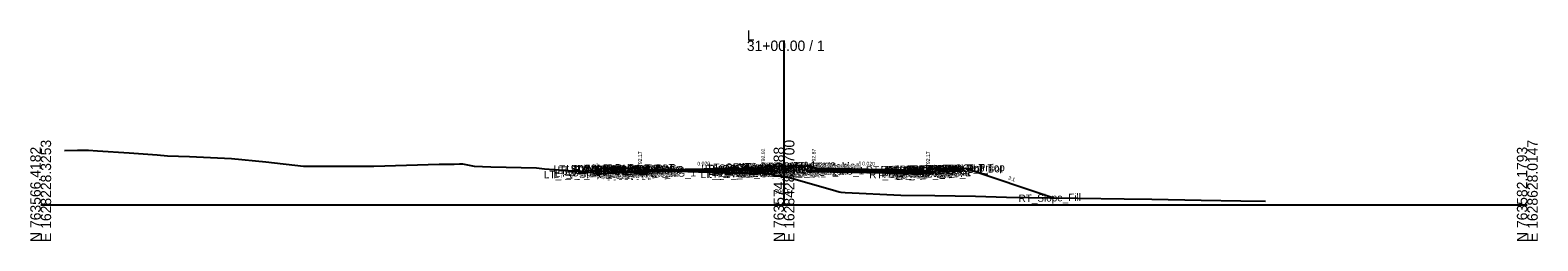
# Model space of a CAD drawing. Extents: x -26 to 4403, y -510 to 9556.
# Drawn here: x 1997.2 to 2402.8, y 990.3 to 1047 of the extents above; entities that cross this region are included whole.
import ezdxf

# ---------------------------------------------------------------- set-up
doc = ezdxf.new("R2010")
doc.units = 0
for name, color, linetype in [('Default', 7, 'Continuous'), ('Exist CMT Pavement', 7, 'Continuous'), ('Exist Cross Section Cell', 7, 'Continuous'), ('Exist XS Center Line Elevation Label', 7, 'Continuous'), ('Exist XS Ground Line', 7, 'Continuous'), ('Prop CMT Conc Surface', 7, 'Continuous'), ('Prop CMT Concrete Structures', 7, 'Continuous'), ('Prop CMT Pvmt Course 1', 7, 'Continuous'), ('Prop CMT Pvmt Course 1 CG', 7, 'Continuous'), ('Prop CMT Pvmt Course 2', 7, 'Continuous'), ('Prop CMT Pvmt Course 2 Wedge', 7, 'Continuous'), ('Prop CMT Pvmt Course 3', 7, 'Continuous'), ('Prop CMT Pvmt Course 3 Wedge', 7, 'Continuous'), ('Prop CMT Pvmt Surface', 7, 'Continuous'), ('Prop CMT Slope Grass', 7, 'Continuous'), ('Prop CMT Subgrade Earthwork', 7, 'Continuous'), ('Prop XS Hydro Elevations', 7, 'Continuous'), ('Prop XS SE Text', 7, 'Continuous'), ('Prop XS Side Slope Text', 7, 'Continuous'), ('Scratch_Level_0', 7, 'Continuous')]:
    doc.layers.add(name, color=color, linetype=linetype)

msp = doc.modelspace()

# ---------------------------------------------------------------- linework, layer by layer
at = {"layer": 'Exist CMT Pavement'}
msp.add_lwpolyline([(2163.26, 1008.95), (2165.39, 1008.98), (2171.35, 1009.05), (2179.73, 1008.79), (2190.96, 1008.46), (2190.97, 1008.46)], dxfattribs=at)
at = {"layer": 'Exist Cross Section Cell'}
for p, q in [((2200, 1000), (2200, 1044.18)), ((2000, 1000), (2200, 1000)), ((2200, 1000), (2400, 1000))]:
    msp.add_line(p, q, dxfattribs=at)
at = {"layer": 'Exist XS Ground Line'}
msp.add_lwpolyline([(2006.41, 1014.65), (2009.92, 1014.73), (2012.84, 1014.66), (2015.26, 1014.51), (2023.83, 1013.96), (2031.32, 1013.46), (2034.14, 1013.22), (2040.06, 1013), (2051.3, 1012.46), (2060.61, 1011.54), (2070.74, 1010.42), (2072.42, 1010.36), (2086.96, 1010.44), (2089.62, 1010.41), (2107.17, 1010.94), (2111.24, 1010.96), (2112.69, 1010.98), (2113.5, 1010.99), (2116.6, 1010.36), (2121.15, 1010.22), (2133.38, 1009.92), (2135.53, 1009.71), (2142.04, 1009.26), (2145.21, 1009.02), (2149.37, 1008.55), (2149.95, 1008.3), (2150.44, 1008.41), (2156, 1008.68), (2161.11, 1008.93), (2165.39, 1008.98), (2171.35, 1009.05), (2179.73, 1008.79), (2190.96, 1008.46), (2192.7, 1008.25), (2193.32, 1008.74), (2198.52, 1007.77), (2200, 1007.54), (2201.73, 1007.27), (2213.95, 1003.78), (2214.8, 1003.5), (2215.32, 1003.39), (2216.48, 1003.35), (2231.48, 1002.61), (2240.58, 1002.49), (2251.5, 1002.3), (2259.84, 1002.03), (2271.51, 1001.92), (2279.1, 1001.78), (2291.53, 1001.65), (2298.96, 1001.56), (2312.22, 1001.29), (2322.94, 1001.08), (2329.52, 1001.02)], dxfattribs=at)
at = {"layer": 'Prop CMT Conc Surface'}
for points in [[(2193.65, 1009.9), (2194.4, 1009.92), (2194.4, 1010.08), (2195.16, 1010.33)], [(2208.75, 1009.85), (2208, 1009.87), (2208, 1010.03), (2207.24, 1010.29)], [(2156.75, 1009.76), (2151.75, 1009.86)], [(2161.25, 1009.17), (2161.25, 1009.67), (2160.75, 1009.67)], [(2163.25, 1009.29), (2161.25, 1009.17)], [(2236.75, 1009.29), (2238.75, 1009.17)], [(2238.75, 1009.17), (2238.75, 1009.67), (2239.25, 1009.67)], [(2243.25, 1009.76), (2248.25, 1009.86)]]:
    msp.add_lwpolyline(points, dxfattribs=at)
at = {"layer": 'Prop CMT Concrete Structures'}
for points in [[(2193.65, 1009.9), (2194.4, 1009.92), (2194.4, 1010.08), (2195.16, 1010.33)], [(2195.16, 1010.33), (2195.16, 1009.35)], [(2208.75, 1009.85), (2208, 1009.87), (2208, 1010.03), (2207.24, 1010.29)], [(2207.24, 1010.29), (2207.24, 1009.3)], [(2151.75, 1009.53), (2151.75, 1009.86)], [(2151.75, 1009.86), (2156.75, 1009.76)], [(2156.75, 1009.43), (2151.75, 1009.53)], [(2156.75, 1009.76), (2156.75, 1009.43)], [(2163.25, 1009.29), (2161.25, 1009.17), (2161.25, 1009.67), (2160.75, 1009.67)], [(2160.75, 1009.67), (2160.75, 1008.66), (2163.25, 1008.71)], [(2163.25, 1008.71), (2163.25, 1009.29)], [(2193.65, 1009.32), (2193.65, 1009.9)], [(2195.16, 1009.35), (2193.65, 1009.32)], [(2207.24, 1009.3), (2208.75, 1009.27)], [(2208.75, 1009.27), (2208.75, 1009.85)], [(2236.75, 1009.29), (2238.75, 1009.17), (2238.75, 1009.67), (2239.25, 1009.67)], [(2239.25, 1009.67), (2239.25, 1008.66), (2236.75, 1008.71)], [(2236.75, 1008.71), (2236.75, 1009.29)], [(2248.25, 1009.86), (2243.25, 1009.76)], [(2243.25, 1009.76), (2243.25, 1009.43)], [(2243.25, 1009.43), (2248.25, 1009.53)], [(2248.25, 1009.53), (2248.25, 1009.86)]]:
    msp.add_lwpolyline(points, dxfattribs=at)
at = {"layer": 'Prop CMT Pvmt Course 1'}
for points in [[(2193.65, 1009.9), (2163.25, 1009.29)], [(2163.25, 1009.04), (2190.97, 1009.6), (2193.65, 1009.65)], [(2163.25, 1009.29), (2163.25, 1009.04), (2163.25, 1009.04)], [(2193.65, 1009.65), (2193.65, 1009.9)], [(2208.75, 1009.85), (2236.75, 1009.29)], [(2208.75, 1009.6), (2208.75, 1009.85)], [(2236.75, 1009.04), (2208.75, 1009.6)], [(2208.75, 1009.6), (2208.75, 1009.6), (2208.75, 1009.6)], [(2236.75, 1009.29), (2236.75, 1009.04)]]:
    msp.add_lwpolyline(points, dxfattribs=at)
at = {"layer": 'Prop CMT Pvmt Course 1 CG'}
for points in [[(2163.25, 1008.71), (2160.25, 1008.65), (2159.91, 1008.31)], [(2159.91, 1008.31), (2163.25, 1008.38)], [(2163.25, 1008.38), (2163.25, 1008.71)], [(2193.65, 1009.32), (2195.66, 1009.36), (2195.99, 1009.03)], [(2193.65, 1008.98), (2193.65, 1009.32)], [(2195.99, 1009.03), (2193.65, 1008.98)], [(2208.75, 1009.27), (2206.74, 1009.31), (2206.41, 1008.98)], [(2206.41, 1008.98), (2208.75, 1008.94)], [(2208.75, 1008.94), (2208.75, 1009.27)], [(2236.75, 1008.71), (2239.75, 1008.65), (2240.09, 1008.31)], [(2236.75, 1008.38), (2236.75, 1008.71)], [(2240.09, 1008.31), (2236.75, 1008.38)]]:
    msp.add_lwpolyline(points, dxfattribs=at)
at = {"layer": 'Prop CMT Pvmt Course 2'}
for points in [[(2163.25, 1008.71), (2163.25, 1008.71), (2163.25, 1009.04), (2163.25, 1009.04)], [(2163.25, 1009.04), (2163.25, 1008.71)], [(2193.65, 1009.65), (2190.97, 1009.6)], [(2190.97, 1009.6), (2190.97, 1009.26)], [(2190.97, 1009.26), (2193.65, 1009.32)], [(2193.65, 1009.32), (2193.65, 1009.65)], [(2208.75, 1009.27), (2208.75, 1009.6)], [(2208.75, 1009.6), (2236.75, 1009.04)], [(2236.75, 1008.71), (2208.75, 1009.27)], [(2236.75, 1009.04), (2236.75, 1008.71)]]:
    msp.add_lwpolyline(points, dxfattribs=at)
at = {"layer": 'Prop CMT Pvmt Course 2 Wedge'}
for points in [[(2163.25, 1009.04), (2165.39, 1009.09), (2171.35, 1009.2), (2179.73, 1009.37), (2190.96, 1009.6), (2190.97, 1009.6)], [(2163.25, 1008.95), (2163.25, 1009.04)], [(2190.97, 1009.26), (2190.96, 1009.26), (2179.73, 1009.04), (2174.84, 1008.94), (2171.35, 1009.05), (2165.39, 1008.98), (2163.26, 1008.95)], [(2190.97, 1009.6), (2190.97, 1009.26)]]:
    msp.add_lwpolyline(points, dxfattribs=at)
at = {"layer": 'Prop CMT Pvmt Course 3'}
for points in [[(2163.25, 1008.71), (2163.25, 1008.71), (2163.25, 1008.38), (2163.25, 1008.38)], [(2163.25, 1008.38), (2163.25, 1008.71)], [(2193.65, 1009.32), (2190.97, 1009.26)], [(2190.97, 1009.26), (2190.97, 1008.93)], [(2190.97, 1008.93), (2193.65, 1008.98)], [(2193.65, 1008.98), (2193.65, 1009.32)], [(2208.75, 1009.27), (2236.75, 1008.71)], [(2208.75, 1008.94), (2208.75, 1009.27)], [(2236.75, 1008.38), (2208.75, 1008.94)], [(2236.75, 1008.71), (2236.75, 1008.38)]]:
    msp.add_lwpolyline(points, dxfattribs=at)
at = {"layer": 'Prop CMT Pvmt Course 3 Wedge'}
for points in [[(2174.83, 1008.94), (2179.73, 1009.04)], [(2190.97, 1008.46), (2190.96, 1008.46), (2179.73, 1008.79), (2174.83, 1008.94)], [(2179.73, 1009.04), (2190.96, 1009.26), (2190.97, 1009.26)], [(2190.97, 1009.26), (2190.97, 1008.46)]]:
    msp.add_lwpolyline(points, dxfattribs=at)
at = {"layer": 'Prop CMT Pvmt Surface'}
for points in [[(2193.65, 1009.9), (2163.25, 1009.29)], [(2208.75, 1009.85), (2236.75, 1009.29)]]:
    msp.add_lwpolyline(points, dxfattribs=at)
at = {"layer": 'Prop CMT Slope Grass'}
for points in [[(2195.16, 1010.33), (2201.2, 1010.45)], [(2207.24, 1010.29), (2201.2, 1010.45)], [(2160.75, 1009.67), (2151.25, 1009.86), (2147.83, 1008.72)], [(2239.25, 1009.67), (2248.75, 1009.86), (2272.63, 1001.9)]]:
    msp.add_lwpolyline(points, dxfattribs=at)
at = {"layer": 'Prop CMT Subgrade Earthwork'}
for points in [[(2197.33, 1010.38), (2195.99, 1009.03)], [(2205.05, 1010.35), (2206.41, 1008.98)], [(2163.25, 1008.38), (2159.91, 1008.31), (2158.5, 1009.72)], [(2163.25, 1008.38), (2163.26, 1008.95)], [(2163.25, 1008.38), (2163.25, 1008.71)], [(2163.25, 1008.38), (2163.25, 1008.38)], [(2163.25, 1008.38), (2163.25, 1008.38)], [(2163.25, 1008.38), (2163.25, 1008.38)], [(2193.65, 1008.98), (2190.97, 1008.93)], [(2190.97, 1008.93), (2190.97, 1008.46)], [(2195.99, 1009.03), (2193.65, 1008.98)], [(2193.65, 1008.98), (2193.65, 1008.98)], [(2206.41, 1008.98), (2208.75, 1008.94)], [(2208.75, 1008.94), (2236.75, 1008.38)], [(2208.75, 1008.94), (2208.75, 1008.94)], [(2208.75, 1008.94), (2208.75, 1008.94)], [(2236.75, 1008.38), (2240.09, 1008.31), (2241.5, 1009.72)], [(2236.75, 1008.38), (2236.75, 1008.38)]]:
    msp.add_lwpolyline(points, dxfattribs=at)

# ---------------------------------------------------------------- texts
at = {"layer": 'Default'}
msp.add_text('-', height=0.0001, dxfattribs=at).set_placement((2000, 1000))
at = {"layer": 'Exist Cross Section Cell'}
for s, p in [('L', (2190, 1044.18)), ('31+00.00 / 1', (2190, 1041.38))]:
    msp.add_text(s, height=2.8, dxfattribs=at).set_placement(p)
for s, p in [('N 763566.4182', (2000, 990)), ('E 1628228.3253', (2002.8, 990)), ('N 763574.2988', (2200, 990)), ('E 1628428.1700', (2202.8, 990)), ('N 763582.1793', (2400, 990)), ('E 1628628.0147', (2402.8, 990))]:
    msp.add_text(s, height=2.8, rotation=90, dxfattribs=at).set_placement(p)
at = {"layer": 'Exist XS Center Line Elevation Label'}
msp.add_text('790.54', height=1.2, dxfattribs=at).set_placement((2197.48, 1002.94))
at = {"layer": 'Prop XS Hydro Elevations'}
for s, p in [('792.92', (2194.9, 1010.92)), ('792.87', (2208.5, 1010.87)), ('792.17', (2161.75, 1010.17)), ('792.17', (2239.25, 1010.17))]:
    msp.add_text(s, height=1, rotation=90, dxfattribs=at).set_placement(p)
at = {"layer": 'Prop XS SE Text'}
for rotation, p in [(1.1458, (2176.68, 1010.56)), (358.8542, (2221.02, 1010.61))]:
    msp.add_text('0.020', height=1, rotation=rotation, dxfattribs=at).set_placement(p)
at = {"layer": 'Prop XS Side Slope Text'}
for rotation, p in [(18.4316, (2148.55, 1009.75)), (341.5647, (2260.18, 1006.84))]:
    msp.add_text('3:1', height=1, rotation=rotation, dxfattribs=at).set_placement(p)
at = {"layer": 'Scratch_Level_0'}
for s, p in [('LT_SDWK_Out_Top', (2138.01, 1008.59)), ('LT_SDWK_Out_Bot', (2138.04, 1008.26)), ('LT_Sub_Trench_Out_DLT', (2139.09, 1008.33)), ('LT_CSLP_Pnt', (2141.45, 1008.67)), ('31+00.00', (2143.77, 1008.33)), ('LT_SDWK_In_Top', (2144.63, 1008.52)), ('LT_SDWK_In_Bot', (2144.66, 1008.19)), ('LT_CG_Top_Face', (2148.53, 1008.42)), ('LT_CG_Top_BOC', (2149.06, 1008.44)), ('LT_CG_Top_Gut', (2149.51, 1007.94)), ('LT_PV2_OEEOP', (2152.58, 1007.83)), ('LT_PV2_OEOT', (2153.45, 1007.85)), ('31+00.00', (2153.79, 1008.56)), ('LT_PV1_OEOT', (2154.01, 1008.11)), ('31+00.00', (2154.78, 1008.55)), ('LT_CG_Top_Face_Med', (2177.79, 1008.75)), ('LT_CG_Top_Gut_Med', (2178.77, 1008.6)), ('LT_CG_Top_BOC_Med', (2179.58, 1009.02)), ('LT_CG_Bot_BOC_Med', (2179.61, 1008.04)), ('LT_CG_Bot_IE_Med', (2179.74, 1008.04)), ('LT_Sub_IEOT_CG_1', (2180.54, 1007.72)), ('LT_PV2_IEEOP', (2180.94, 1008.4)), ('LT_PV3_IEEOP', (2180.94, 1008.06)), ('LT_CG1_Shelf_In', (2183.86, 1008.12)), ('LT_PV2_PGL', (2184.88, 1008.48)), ('LT_PV3_PGL', (2184.88, 1008.14)), ('LT_PV1_PGL', (2185.45, 1008.74)), ('LT_Sub_DLT_In', (2186.3, 1009.16)), ('LT_Sub_IEOP', (2186.76, 1007.85)), ('31+00.00', (2188.04, 1008.79)), ('MD_Crown Point', (2188.29, 1009.2)), ('31+00.00', (2189.18, 1009.21)), ('RT_CG_Top_Face_Med', (2191.35, 1008.7)), ('RT_CG_Top_BOC_Med', (2191.61, 1008.97)), ('RT_CG_Bot_BOC_Med', (2191.64, 1007.99)), ('RT_CG_Top_Gut_Med', (2192.32, 1008.55)), ('RT_Sub_DLT_In', (2193.97, 1009.12)), ('31+00.00', (2194.65, 1009.32)), ('RT_CG_Bot_IE_Med', (2194.79, 1007.99)), ('RT_CG1_Shelf_In', (2194.89, 1008.07)), ('31+00.00', (2195.43, 1009.32)), ('RT_Sub_IEOT_CG_1', (2195.59, 1007.67)), ('RT_PV2_OEEOP', (2198.03, 1008.39)), ('RT_PV3_OEEOP', (2198.03, 1008.06)), ('RT_PV2_IEEOP', (2198.68, 1008.4)), ('RT_PV2_PGL', (2199.94, 1008.43)), ('RT_PV1_PGL', (2200.5, 1008.69)), ('31+00.00', (2200.88, 1009.16)), ('31+00.00', (2201.13, 1009.12)), ('RT_Sub_Trench_Out_DLT', (2222.04, 1008.33)), ('RT_CG_Top_Face', (2225.99, 1008.42)), ('RT_PV2_OEOT', (2226.9, 1007.85)), ('RT_CG_Top_Gut', (2226.96, 1007.94)), ('RT_PV1_OEOT', (2227.46, 1008.11)), ('RT_CG_Top_BOC', (2227.51, 1008.44)), ('RT_SDWK_In_Top', (2231.08, 1008.52)), ('RT_SDWK_In_Bot', (2231.11, 1008.19)), ('31+00.00', (2232.75, 1008.55)), ('RT_SDWK_Out_Top', (2234.46, 1008.59)), ('RT_SDWK_Out_Bot', (2234.49, 1008.25)), ('31+00.00', (2234.74, 1008.58)), ('RT_CSLP_Pnt', (2238.9, 1008.67)), ('LT_PV_Sub_Tie_Out', (2135.41, 1007.11)), ('LT_PV_OEEOP_EG', (2138, 1007.16)), ('LT_Slope_Fill', (2138.37, 1007.53)), ('LT_CG1_Shelf_Out', (2146.82, 1007.38)), ('LT_CG_Bot_BOC', (2149.09, 1007.43)), ('LT_Sub_OEOT_CG_1', (2149.49, 1007.1)), ('LT_Sub_OEOP', (2150.04, 1007.11)), ('LT_Sub_OEEOP', (2152.49, 1007.16)), ('LT_PV3_OEEOP', (2152.58, 1007.5)), ('LT_CG_Bot_IE', (2153.19, 1007.51)), ('LT_Sub_OEOT', (2153.35, 1007.18)), ('LT_PV3_OEOT', (2153.45, 1007.51)), ('LT_PV_Sub_Tie_In', (2177.56, 1007.19)), ('LT_PV_IEEOP_EG', (2179.18, 1007.22)), ('LT_Sub_IEEOP', (2180.85, 1007.73)), ('LT_Sub_PGL', (2184.79, 1007.81)), ('RT_Sub_IEOP', (2197.14, 1007.8)), ('RT_Sub_OEEOP', (2197.94, 1007.72)), ('RT_Sub_IEEOP', (2198.58, 1007.73)), ('RT_Sub_PGL', (2199.84, 1007.76)), ('RT_Sub_OEOT_CG_1', (2222.95, 1007.1)), ('RT_CG1_Shelf_Out', (2226.28, 1007.38)), ('RT_CG_Bot_IE', (2226.64, 1007.51)), ('RT_Sub_OEOT', (2226.8, 1007.18)), ('RT_PV3_OEOT', (2226.9, 1007.51)), ('RT_CG_Bot_BOC', (2227.54, 1007.43)), ('RT_Sub_OEOP', (2230.18, 1007.11)), ('RT_Slope_Fill', (2263.13, 1000.71))]:
    msp.add_text(s, height=2, rotation=1.1458, dxfattribs=at).set_placement(p)

doc.saveas('drawing.dxf')
